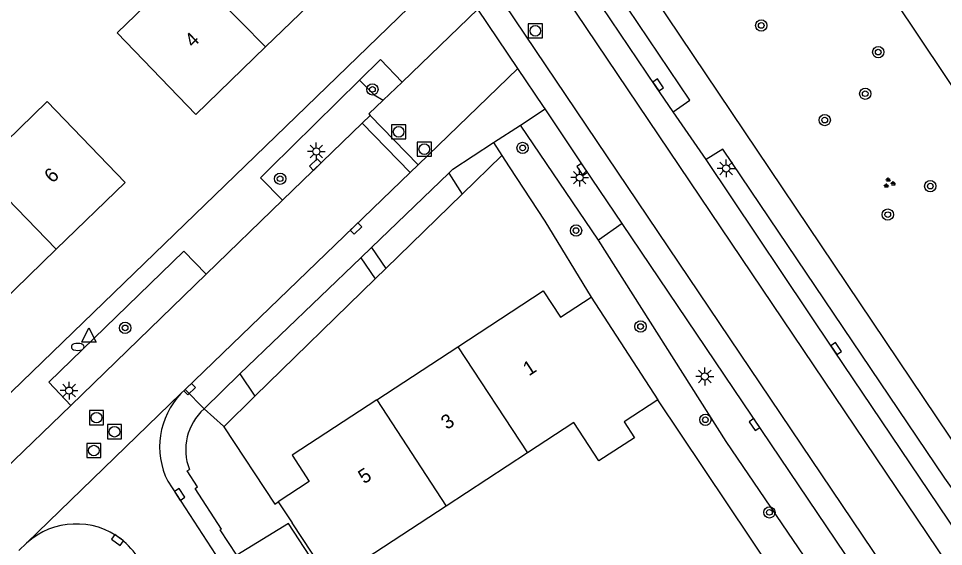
# Model space of a CAD drawing. Extents: x 136000 to 138005, y 398500 to 400500.
# Drawn here: x 137820.8 to 137886.1, y 399325.7 to 399363 of the extents above; entities that cross this region are included whole.
import ezdxf

# ---------------------------------------------------------------- set-up
doc = ezdxf.new("R2010")
doc.units = 0
for name, color, linetype in [('gg-afsc-erfafscheiding', 7, 'Continuous'), ('gg-anno-huisnummerreeks BGT', 7, 'Continuous'), ('gg-bbg-gedigitaliseerde bebouwing', 7, 'Continuous'), ('gg-bbg-hoofdgebouw', 7, 'Continuous'), ('gg-bbg-tussenscheiding', 7, 'Continuous'), ('gg-knt-verharding', 7, 'Continuous'), ('gg-knt-verharding nz', 7, 'Continuous'), ('gt-grn-groengrens', 7, 'Continuous'), ('gt-grn-vlakafsluiter', 7, 'Continuous'), ('gt-grn-weggrens', 7, 'Continuous'), ('gt-symb-boom', 7, 'Continuous'), ('gt-symb-brandkraan', 7, 'Continuous'), ('gt-symb-groenvak', 7, 'Continuous'), ('gt-symb-kolk', 7, 'Continuous'), ('gt-symb-lichtmast', 7, 'Continuous'), ('gt-symb-rioolschacht', 7, 'Continuous'), ('gt-symb-waterafsluiter', 7, 'Continuous')]:
    doc.layers.add(name, color=color, linetype=linetype)

# ---------------------------------------------------------------- blocks, each defined once
blk = doc.blocks.new('gt0-BOOM')
at = {"layer": 'gt-symb-boom'}
for radius in [0.4, 0.2]:
    blk.add_circle((0, 0), radius, dxfattribs=at)
blk = doc.blocks.new('gt0-GRVAK')
at = {"layer": 'gt-symb-groenvak'}
for p, q in [((-0.11, 0.189), (-0.228, 0.24)), ((-0.182, 0.153), (0.088, 0.153)), ((-0.091, 0.211), (-0.156, 0.322)), ((-0.047, 0.214), (-0.047, 0.393)), ((-0.004, 0.211), (0.061, 0.322)), ((0.015, 0.189), (0.133, 0.24)), ((0.262, -0.052), (0.197, 0.059)), ((0.305, -0.049), (0.305, 0.13)), ((0.349, -0.052), (0.414, 0.059)), ((-0.245, -0.228), (-0.363, -0.177)), ((-0.318, -0.264), (-0.047, -0.264)), ((-0.226, -0.206), (-0.291, -0.095)), ((-0.183, -0.203), (-0.183, -0.024)), ((-0.139, -0.206), (-0.074, -0.095)), ((-0.12, -0.228), (-0.002, -0.177)), ((0.243, -0.074), (0.125, -0.023)), ((0.17, -0.11), (0.441, -0.11)), ((0.368, -0.074), (0.486, -0.023))]:
    blk.add_line(p, q, dxfattribs=at)
blk = doc.blocks.new('gt0-LMAST')
at = {"layer": 'gt-symb-lichtmast'}
for p, q in [((-0.182, 0.173), (-0.447, 0.438)), ((-0.005, 0.246), (-0.005, 0.621)), ((0.172, 0.173), (0.437, 0.438)), ((-0.255, -0.004), (-0.63, -0.004)), ((-0.182, -0.181), (-0.447, -0.446)), ((-0.005, -0.254), (-0.005, -0.629)), ((0.437, -0.446), (0.172, -0.181)), ((0.245, -0.004), (0.62, -0.004))]:
    blk.add_line(p, q, dxfattribs=at)
blk.add_circle((-0.005, -0.004), 0.25, dxfattribs=at)
blk = doc.blocks.new('gt0-KOLK')
at = {"layer": 'gt-symb-kolk'}
blk.add_lwpolyline([(0, 0), (0.375, 0), (0.375, 0.4), (-0.375, 0.4), (-0.375, 0), (0, 0)], dxfattribs=at)
blk = doc.blocks.new('gt0-RS')
at = {"layer": 'gt-symb-rioolschacht'}
blk.add_lwpolyline([(-0.5, -0.5), (0.5, -0.5), (0.5, 0.5), (-0.5, 0.5)], close=True, dxfattribs=at)
blk.add_circle((0, 0), 0.375, dxfattribs=at)
blk = doc.blocks.new('gt0-BR')
at = {"layer": 'gt-symb-brandkraan'}
for centre, radius, start, end in [((-0.244, 0), 0.206, 107.56694, 252.43307), ((0.599, -2.664), 3, 106.89205, 107.56694), ((0, -0.691), 0.938, 73.10799, 106.89205), ((-0.599, -2.664), 3, 72.43309, 73.10799), ((0.244, 0), 0.206, 287.56695, 72.43309), ((0.599, 2.664), 3, 252.43307, 253.10797), ((0, 0.691), 0.938, 253.10797, 286.89206), ((-0.599, 2.664), 3, 286.89206, 287.56695)]:
    blk.add_arc(centre, radius, start, end, dxfattribs=at)
blk = doc.blocks.new('gt0-WAFSL')
at = {"layer": 'gt-symb-waterafsluiter'}
for p, q in [((-0.5, -0.333), (0, 0.667)), ((0, 0.667), (0.5, -0.333)), ((0.5, -0.333), (-0.5, -0.333))]:
    blk.add_line(p, q, dxfattribs=at)

msp = doc.modelspace()

# ---------------------------------------------------------------- linework, layer by layer
at = {"layer": 'gg-afsc-erfafscheiding'}
msp.add_lwpolyline([(137894.13, 399293.65), (137880.61, 399314.109), (137865.92, 399336.06)], dxfattribs=at)
at = {"layer": 'gg-bbg-gedigitaliseerde bebouwing'}
for p, q in [((137832.635, 399366.645), (137827.76, 399361.93)), ((137859.988, 399334.458), (137856.722, 399332.319)), ((137856.722, 399332.319), (137850.981, 399328.559))]:
    msp.add_line(p, q, dxfattribs=at)
for points in [[(137828.33, 399351.38), (137822.816, 399357.085), (137817.949, 399352.373)], [(137863.53, 399334.51), (137864.264, 399333.379), (137861.747, 399331.746), (137859.988, 399334.458)], [(137850.981, 399328.559), (137845.341, 399324.865), (137846.386, 399323.27), (137846.28, 399323.2)]]:
    msp.add_lwpolyline(points, dxfattribs=at)
at = {"layer": 'gg-bbg-hoofdgebouw'}
for p, q in [((137828.33, 399351.38), (137823.465, 399346.67)), ((137861.21, 399343.3), (137865.92, 399336.06)), ((137846.074, 399336.046), (137851.8, 399339.797)), ((137865.92, 399336.06), (137863.53, 399334.51)), ((137839.13, 399328.86), (137840.113, 399327.37)), ((137843.848, 399321.709), (137840.113, 399327.37))]:
    msp.add_line(p, q, dxfattribs=at)
for points in [[(137870.61, 399377.61), (137868.47, 399376.19), (137874.41, 399367.34), (137880.75, 399371.6), (137884.76, 399365.61), (137882.64, 399364.19), (137891.4, 399351.11), (137897.75, 399355.35), (137899.17, 399353.23), (137905.606, 399357.527)], [(137839.606, 399369.211), (137843.06, 399365.61), (137838.239, 399360.942)], [(137838.239, 399360.942), (137833.32, 399356.18), (137827.76, 399361.93)], [(137823.465, 399346.67), (137818.6, 399341.96), (137813.73, 399346.98), (137811.26, 399344.58)], [(137851.8, 399339.797), (137857.82, 399343.74), (137859.04, 399341.88), (137861.21, 399343.3)], [(137846.074, 399336.046), (137840.11, 399332.14), (137841.32, 399330.3), (137839.13, 399328.86)]]:
    msp.add_lwpolyline(points, dxfattribs=at)
at = {"layer": 'gg-bbg-tussenscheiding'}
for p, q in [((137832.635, 399366.645), (137838.239, 399360.942)), ((137817.949, 399352.373), (137823.465, 399346.67)), ((137851.8, 399339.797), (137856.722, 399332.319)), ((137846.074, 399336.046), (137850.981, 399328.559))]:
    msp.add_line(p, q, dxfattribs=at)
at = {"layer": 'gg-knt-verharding'}
for p, q in [((137887.405, 399332.121), (137857.943, 399375.933)), ((137856.038, 399359.427), (137853.218, 399363.602)), ((137847.86, 399358.471), (137846.519, 399357.187)), ((137845.622, 399356.118), (137845.049, 399355.563)), ((137845.622, 399356.118), (137848.994, 399352.631)), ((137869.31, 399353.011), (137866.984, 399356.369)), ((137845.049, 399355.563), (137839.436, 399350.126)), ((137845.049, 399355.563), (137848.427, 399352.085)), ((137854.31, 399354.192), (137856.231, 399355.417)), ((137861.717, 399347.323), (137856.231, 399355.417)), ((137854.31, 399354.192), (137854.898, 399353.292)), ((137848.994, 399352.631), (137848.427, 399352.085)), ((137848.427, 399352.085), (137832.556, 399336.774)), ((137845.701, 399346.801), (137851.161, 399352.047)), ((137851.161, 399352.047), (137852.104, 399350.57)), ((137839.436, 399350.126), (137834.048, 399344.908)), ((137863.391, 399348.483), (137861.717, 399347.323)), ((137884.676, 399316.95), (137863.391, 399348.483)), ((137845.701, 399346.801), (137846.717, 399345.322)), ((137836.42, 399337.894), (137844.943, 399346.073)), ((137844.943, 399346.073), (137845.955, 399344.579)), ((137834.048, 399344.908), (137824.489, 399335.649)), ((137836.42, 399337.894), (137837.481, 399336.321)), ((137832.556, 399336.774), (137832.265, 399336.492)), ((137824.489, 399335.649), (137819.822, 399331.129)), ((137831.335, 399330.302), (137835.831, 399323.403)), ((137820.824, 399325.419), (137821.37, 399325.945))]:
    msp.add_line(p, q, dxfattribs=at)
for points in [[(137866.984, 399356.369), (137868.165, 399357.186), (137859.409, 399370.188), (137852.806, 399380.252)], [(137866.984, 399356.369), (137865.758, 399358.15), (137858.775, 399368.525), (137853.864, 399376.035), (137851.624, 399379.492)], [(137889.332, 399320.067), (137856.477, 399368.818), (137852.265, 399375.233), (137850.168, 399378.522)], [(137886.131, 399317.925), (137854.395, 399365.038), (137849.254, 399372.874), (137847.011, 399376.421)], [(137848.325, 399363.7), (137836.8, 399352.546), (137830.384, 399346.372), (137807.357, 399324.106), (137803.266, 399320.149), (137787.832, 399305.283), (137746.426, 399265.285), (137731.037, 399250.35), (137727.545, 399253.939), (137715.108, 399241.847), (137710.959, 399237.965), (137712.963, 399230.44), (137714.284, 399225.351)], [(137844.851, 399358.591), (137846.348, 399360.064), (137847.86, 399358.471)], [(137857.969, 399356.567), (137857.851, 399356.744), (137856.038, 399359.427)], [(137839.436, 399350.126), (137837.87, 399351.719), (137838.554, 399352.391), (137844.851, 399358.591)], [(137846.519, 399357.187), (137845.516, 399356.228), (137845.622, 399356.118)], [(137863.391, 399348.483), (137860.738, 399352.416), (137857.969, 399356.567)], [(137854.898, 399353.292), (137855.422, 399352.489), (137857.938, 399348.657), (137861.21, 399343.3)], [(137887.076, 399326.564), (137888.405, 399327.398), (137886.158, 399330.533), (137870.502, 399353.732), (137869.31, 399353.011)], [(137887.076, 399326.564), (137886.419, 399327.564), (137878.321, 399339.55), (137869.31, 399353.011)], [(137824.489, 399335.649), (137822.935, 399337.305), (137832.468, 399346.533), (137834.048, 399344.908)], [(137833.894, 399335.409), (137835.253, 399334.195), (137835.294, 399334.143)], [(137835.294, 399334.143), (137838.877, 399328.693), (137839.13, 399328.86)], [(137843.848, 399321.709), (137843.625, 399321.563), (137839.848, 399327.329), (137836.209, 399325.089), (137835.036, 399326.887), (137835.122, 399326.926), (137833.26, 399329.785), (137833.418, 399329.909), (137832.701, 399331.04), (137832.862, 399331.129)]]:
    msp.add_lwpolyline(points, dxfattribs=at)
for centre, radius, start, end in [((137836.18, 399332.739), 5.423, 136.20853, 206.70278), ((137836.432, 399332.532), 3.836, 131.42814, 201.45891), ((137824.878, 399322.065), 5.231, 52.50919, 132.11238), ((137824.397, 399321.745), 5.78, 32.23895, 50.66301)]:
    msp.add_arc(centre, radius, start, end, dxfattribs=at)
at = {"layer": 'gg-knt-verharding nz'}
for p, q in [((137844.943, 399346.073), (137845.701, 399346.801)), ((137836.42, 399337.894), (137833.894, 399335.409))]:
    msp.add_line(p, q, dxfattribs=at)
msp.add_lwpolyline([(137851.161, 399352.047), (137851.434, 399352.328), (137854.31, 399354.192)], dxfattribs=at)
at = {"layer": 'gt-grn-groengrens'}
for p, q in [((137846.717, 399345.322), (137852.104, 399350.57)), ((137845.955, 399344.579), (137837.481, 399336.321))]:
    msp.add_line(p, q, dxfattribs=at)
for points in [[(137844.851, 399358.591), (137845.895, 399357.568), (137846.519, 399357.187)], [(137909.701, 399276.375), (137902.428, 399286.454), (137899.289, 399290.555), (137893.337, 399300.416), (137880.183, 399319.211), (137870.73, 399333.106), (137861.717, 399347.323)]]:
    msp.add_lwpolyline(points, dxfattribs=at)
at = {"layer": 'gt-grn-vlakafsluiter'}
for p, q in [((137852.104, 399350.57), (137854.898, 399353.292)), ((137846.717, 399345.322), (137845.955, 399344.579)), ((137837.481, 399336.321), (137835.294, 399334.143))]:
    msp.add_line(p, q, dxfattribs=at)
at = {"layer": 'gt-grn-weggrens'}
for p, q in [((137847.86, 399358.471), (137853.218, 399363.602)), ((137848.994, 399352.631), (137856.038, 399359.427)), ((137856.231, 399355.417), (137857.969, 399356.567)), ((137832.265, 399336.492), (137821.37, 399325.945)), ((137833.894, 399335.409), (137832.556, 399336.774))]:
    msp.add_line(p, q, dxfattribs=at)

# ---------------------------------------------------------------- block references
at = {"layer": 'gt-symb-boom'}
for p in [(137873.208, 399362.459), (137881.46, 399360.579), (137845.773, 399357.953), (137880.543, 399357.645), (137877.687, 399355.784), (137856.372, 399353.821), (137839.26, 399351.649), (137885.134, 399351.124), (137882.135, 399349.116), (137860.137, 399347.992), (137828.322, 399341.127), (137864.69, 399341.222), (137869.264, 399334.643), (137873.782, 399328.114)]:
    msp.add_blockref('gt0-BOOM', p, dxfattribs=at)
at = {"layer": 'gt-symb-brandkraan'}
msp.add_blockref('gt0-BR', (137824.981, 399339.783), dxfattribs=at)
at = {"layer": 'gt-symb-groenvak'}
msp.add_blockref('gt0-GRVAK', (137882.216, 399351.336), dxfattribs=at)
at = {"layer": 'gt-symb-kolk'}
for p, rotation in [((137865.758, 399358.15), -55.477346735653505), ((137841.887, 399352.5), 44.0869971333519), ((137860.738, 399352.416), 123.70797385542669), ((137844.479, 399348.276), -136.0329128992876), ((137878.321, 399339.55), -55.95406264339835), ((137832.735, 399336.946), -136.03291289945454), ((137872.892, 399334.414), 124.41750151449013), ((137832.006, 399329.273), -56.90305846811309), ((137827.911, 399326.326), 143.94355511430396)]:
    msp.add_blockref('gt0-KOLK', p, dxfattribs=dict(at, rotation=rotation))
at = {"layer": 'gt-symb-lichtmast'}
for p in [(137841.816, 399353.573), (137870.735, 399352.376), (137860.398, 399351.73), (137869.23, 399337.702), (137824.374, 399336.709)]:
    msp.add_blockref('gt0-LMAST', p, dxfattribs=at)
at = {"layer": 'gt-symb-rioolschacht'}
for p in [(137857.267, 399362.079), (137847.619, 399354.959), (137849.432, 399353.735), (137826.303, 399334.794), (137827.573, 399333.8), (137826.112, 399332.472)]:
    msp.add_blockref('gt0-RS', p, dxfattribs=at)
at = {"layer": 'gt-symb-waterafsluiter'}
msp.add_blockref('gt0-WAFSL', (137825.774, 399340.456), dxfattribs=at)

# ---------------------------------------------------------------- texts
at = {"layer": 'gg-anno-huisnummerreeks BGT'}
for s, rotation, p in [('4', 44.1, (137833.109, 399360.847)), ('6', 44.1, (137823.2, 399351.285)), ('1', 33.2, (137856.813, 399337.701)), ('3', 33.2, (137851.029, 399333.912)), ('5', 33.2, (137845.183, 399330.084))]:
    msp.add_text(s, height=1, rotation=rotation, dxfattribs=at).set_placement(p)

doc.saveas('drawing.dxf')
